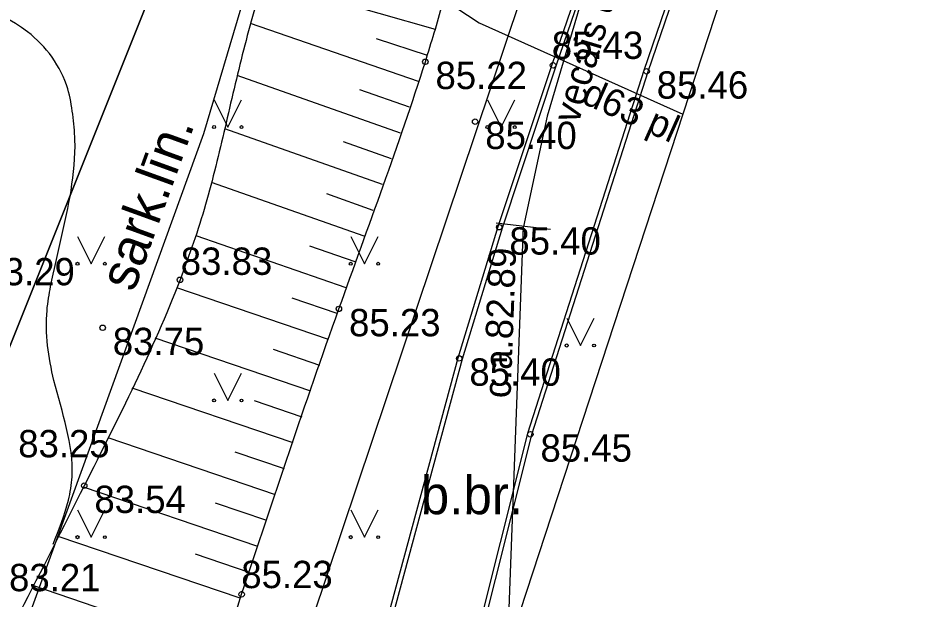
# Model space of a CAD drawing. Extents: x 576692 to 577659, y 273254 to 273799.
# Drawn here: x 576858.66 to 576875.09, y 273573.87 to 273584.5 of the extents above; entities that cross this region are included whole.
import ezdxf

# ---------------------------------------------------------------- set-up
doc = ezdxf.new("R2010")
doc.units = 0
for name, color, linetype in [('BUVE_DUMI_####_####_#', 7, 'Continuous'), ('BUVE_EKAS_####_####_#', 7, 'Continuous'), ('BUVE_EKAS_BIZM_TKST_#', 7, 'Continuous'), ('BUVE_EKAS_VNOS_TKST_#', 7, 'Continuous'), ('CELI_CMAL_####_####_#', 7, 'Continuous'), ('CELI_TAKA_####_####_#', 7, 'Continuous'), ('DREN_VADP_####_TKST_#', 7, 'Continuous'), ('ELEK_STTP_####_TKST_#', 7, 'Continuous'), ('GAZE_ELEM_####_####_#', 7, 'Continuous'), ('GAZE_VADP_VSP2_TKST_#', 7, 'Continuous'), ('GEOD_SITP_####_TKST_#', 7, 'Continuous'), ('HIDT_REZV_####_TKST_#', 7, 'Continuous'), ('Level 46', 7, 'Continuous'), ('LKAN_ELEM_####_####_#', 7, 'Continuous'), ('LKAN_ELEM_PAST_TKST_#', 7, 'Continuous'), ('RELJ_ELEM_####_####_#', 7, 'Continuous'), ('SAKT_ACRL_####_####_#', 7, 'Continuous'), ('SAKT_ELEM_####_####_#', 7, 'Continuous'), ('SILT_VADP_DREN_TKST_#', 7, 'Continuous'), ('SILT_VADP_UDEN_####_#', 7, 'Continuous'), ('TERT_KRND_####_####_#', 7, 'Continuous')]:
    doc.layers.add(name, color=color, linetype=linetype)

msp = doc.modelspace()

# ---------------------------------------------------------------- linework, layer by layer
at = {"layer": 'BUVE_EKAS_####_####_#'}
for points in [[(576872.524, 273601.554), (576871.549, 273595.701), (576870.466, 273589.844), (576869.957, 273588.102), (576868.426, 273583.638), (576867.442, 273580.676), (576866.71, 273578.276), (576865.337, 273573.21), (576864.099, 273568.638), (576860.979, 273560.111), (576855.397, 273548.516), (576851.429, 273541.409), (576846.31, 273533.145), (576841.007, 273525.445), (576837.465, 273520.678), (576833.294, 273515.306), (576829.531, 273511.07)], [(576872.603, 273601.541), (576871.628, 273595.687), (576870.544, 273589.825), (576870.033, 273588.077), (576868.502, 273583.612), (576867.518, 273580.651), (576866.787, 273578.254), (576865.414, 273573.189), (576864.175, 273568.613), (576861.053, 273560.08), (576855.468, 273548.479), (576851.498, 273541.368), (576846.377, 273533.101), (576841.072, 273525.398), (576837.529, 273520.63), (576833.355, 273515.255), (576829.586, 273511.012)], [(576874.399, 273600.589), (576874.091, 273600.456), (576873.946, 273600.177), (576872.621, 273592.28), (576872.31, 273590.551), (576871.737, 273588.382), (576871.426, 273587.391), (576870.11, 273583.537), (576867.982, 273576.895), (576866.982, 273572.91), (576865.628, 273568.191), (576864.056, 273563.546), (576863.156, 273561.168)], [(576874.431, 273600.515), (576874.149, 273600.394), (576874.023, 273600.151), (576872.7, 273592.267), (576872.388, 273590.534), (576871.814, 273588.36), (576871.502, 273587.366), (576870.186, 273583.512), (576868.059, 273576.873), (576867.059, 273572.89), (576865.705, 273568.168), (576864.045, 273563.262)]]:
    msp.add_lwpolyline(points, dxfattribs=at)
at = {"layer": 'BUVE_EKAS_VNOS_TKST_#'}
msp.add_lwpolyline([(576863.749, 273554.185), (576865.629, 273559.935), (576866.744, 273565.541), (576867.64, 273573.538), (576867.908, 273580.684)], dxfattribs=at)
at = {"layer": 'CELI_TAKA_####_####_#'}
msp.add_lwpolyline([(576875.901, 273608.92), (576873.238, 273590.115), (576867.618, 273572.942), (576871.879, 273571.462), (576866.284, 273554.628), (576861.302, 273546.668), (576863.144, 273537.44), (576882.478, 273539.149), (576882.478, 273547.068), (576949.529, 273561.695), (576947.673, 273570.204), (576952.647, 273577.562), (576971.581, 273573.757), (576961.116, 273540.729), (576960.89, 273535.214), (576957.213, 273535.221), (576957.586, 273512.35), (577020.812, 273504.477), (577024.699, 273507.761), (577034.918, 273498.457), (577056.159, 273496.649)], dxfattribs=at)
at = {"layer": 'DREN_VADP_####_TKST_#'}
msp.add_line((576868.404, 273580.624), (576867.412, 273580.744), dxfattribs=at)
at = {"layer": 'GAZE_ELEM_####_####_#'}
for p, q in [((576866.299, 273584.286), (576863.16, 273585.181)), ((576865.991, 273583.335), (576862.918, 273584.393)), ((576866.152, 273583.808), (576865.22, 273584.114)), ((576865.661, 273582.391), (576862.672, 273583.441)), ((576865.827, 273582.863), (576864.916, 273583.181)), ((576865.328, 273581.448), (576862.443, 273582.468)), ((576865.495, 273581.919), (576864.614, 273582.231)), ((576864.995, 273580.505), (576862.203, 273581.489)), ((576865.162, 273580.977), (576864.311, 273581.277)), ((576864.666, 273579.561), (576861.919, 273580.51)), ((576864.83, 273580.033), (576864.002, 273580.323)), ((576864.342, 273578.615), (576861.567, 273579.562)), ((576864.504, 273579.088), (576863.678, 273579.37)), ((576864.019, 273577.668), (576861.17, 273578.641)), ((576864.181, 273578.142), (576863.338, 273578.429)), ((576863.696, 273576.722), (576860.751, 273577.727)), ((576863.858, 273577.195), (576862.989, 273577.491)), ((576863.373, 273575.776), (576860.313, 273576.819)), ((576863.535, 273576.249), (576862.635, 273576.556)), ((576863.051, 273574.829), (576859.861, 273575.915)), ((576863.212, 273575.302), (576862.275, 273575.622)), ((576862.729, 273573.882), (576859.399, 273575.012)), ((576862.89, 273574.356), (576861.912, 273574.688)), ((576862.407, 273572.935), (576858.934, 273574.114))]:
    msp.add_line(p, q, dxfattribs=at)
msp.add_spline([(576837.927, 273521.787), (576838.645, 273522.875), (576839.138, 273523.968), (576839.325, 273524.31), (576840.566, 273526.148), (576844.476, 273531.952), (576846.478, 273535.631), (576849.875, 273542.091), (576852.37, 273547.073), (576852.835, 273547.871), (576853.349, 273548.641), (576853.868, 273549.409), (576854.351, 273550.199), (576857.795, 273557.24), (576858.42, 273558.892), (576858.657, 273559.995), (576858.817, 273561.113), (576858.969, 273562.231), (576859.183, 273563.337), (576859.378, 273564.056), (576860.417, 273567.058), (576862.753, 273573.954), (576864.533, 273579.174), (576866.114, 273583.695), (576866.428, 273584.761), (576866.683, 273585.844), (576866.928, 273586.93), (576867.213, 273588.005), (576867.419, 273588.612), (576867.767, 273589.444), (576868.162, 273590.255), (576868.541, 273591.08), (576868.705, 273591.507), (576868.841, 273591.951), (576868.878, 273592.605), (576868.852, 273593.138), (576868.802, 273593.672), (576868.76, 273594.206), (576868.758, 273594.74), (576868.878, 273595.276), (576870.132, 273598.247), (576870.705, 273599.436), (576871.14, 273600.337), (576871.192, 273600.445), (576871.479, 273601.144)], degree=3, dxfattribs=at)
at = {"layer": 'GAZE_VADP_VSP2_TKST_#'}
msp.add_lwpolyline([(576861.574, 273601.614), (576861.576, 273595.267), (576861.801, 273591.898), (576862.227, 273589.252), (576863.218, 273587.437), (576863.899, 273586.517), (576867.101, 273584.406), (576870.824, 273582.739)], dxfattribs=at)
at = {"layer": 'GEOD_SITP_####_TKST_#'}
msp.add_spline([(576859.305, 273574.873), (576859.584, 273575.676), (576859.65, 273576.105), (576859.32, 273577.867), (576859.193, 273579.148), (576859.259, 273579.587), (576859.632, 273581.339), (576859.703, 273582.266), (576859.663, 273582.734), (576859.572, 273583.199), (576858.838, 273584.243), (576856.794, 273585.004), (576856.643, 273585.07), (576856.526, 273585.299), (576856.546, 273585.687), (576856.695, 273585.81), (576856.794, 273585.855), (576857.265, 273586.232), (576857.71, 273586.624), (576858.057, 273587.436), (576857.62, 273588.209), (576856.981, 273588.973), (576856.896, 273589.064), (576856.581, 273589.532), (576856.31, 273591.025), (576856.245, 273592.111), (576856.241, 273593.207), (576856.175, 273594.288), (576855.922, 273595.327), (576855.834, 273595.552), (576855.703, 273595.889), (576855.744, 273596.61), (576855.866, 273596.981), (576855.946, 273597.353), (576856.006, 273597.996), (576856.065, 273598.64), (576856.077, 273599.924), (576855.986, 273600.54), (576855.591, 273602.502)], degree=3, dxfattribs=at)
at = {"layer": 'Level 46'}
msp.add_lwpolyline([(576819.084, 273508.06), (576836.748, 273524.115), (576867.586, 273601.172), (576868.039, 273663.467), (576868.105, 273672.497), (576868.105, 273672.497)], dxfattribs=at)
at = {"layer": 'LKAN_ELEM_####_####_#'}
msp.add_lwpolyline([(576849.004, 273551.431), (576853.733, 273561.172), (576858.13, 273571.54), (576862.062, 273582.382), (576864.74, 273591.4), (576865.79, 273595.589), (576867.357, 273605.525), (576868.834, 273616.371), (576869.677, 273625.341)], dxfattribs=at)
at = {"layer": 'LKAN_ELEM_PAST_TKST_#'}
for p, q in [((576862.25, 273583), (576862.5, 273582.5)), ((576862.5, 273582.5), (576862.75, 273583)), ((576867.25, 273583), (576867.5, 273582.5)), ((576867.5, 273582.5), (576867.75, 273583)), ((576859.75, 273580.5), (576860, 273580)), ((576860, 273580), (576860.25, 273580.5)), ((576864.75, 273580.5), (576865, 273580)), ((576865, 273580), (576865.25, 273580.5)), ((576868.7, 273579.005), (576868.95, 273578.505)), ((576868.95, 273578.505), (576869.2, 273579.005)), ((576862.25, 273578), (576862.5, 273577.5)), ((576862.5, 273577.5), (576862.75, 273578)), ((576859.75, 273575.5), (576860, 273575)), ((576860, 273575), (576860.25, 273575.5)), ((576864.75, 273575.5), (576865, 273575)), ((576865, 273575), (576865.25, 273575.5))]:
    msp.add_line(p, q, dxfattribs=at)
for centre, radius in [((576862.25, 273582.5), 0.028), ((576862.75, 273582.5), 0.0263), ((576867.25, 273582.5), 0.028), ((576867.75, 273582.5), 0.0263), ((576859.75, 273580), 0.028), ((576860.25, 273580), 0.0263), ((576864.75, 273580), 0.028), ((576865.25, 273580), 0.0263), ((576868.7, 273578.505), 0.028), ((576869.2, 273578.505), 0.0263), ((576862.25, 273577.5), 0.028), ((576862.75, 273577.5), 0.0263), ((576859.75, 273575), 0.028), ((576860.25, 273575), 0.0263), ((576864.75, 273575), 0.028), ((576865.25, 273575), 0.0263)]:
    msp.add_circle(centre, radius, dxfattribs=at)
at = {"layer": 'RELJ_ELEM_####_####_#'}
for centre in [(576866.114, 273583.695), (576868.45, 273583.63), (576870.162, 273583.52), (576867.025, 273582.598), (576867.466, 273580.668), (576861.626, 273579.706), (576864.533, 273579.174), (576860.211, 273578.829), (576866.734, 273578.269), (576868.035, 273576.88), (576859.874, 273575.941), (576862.753, 273573.954)]:
    msp.add_circle(centre, 0.05, dxfattribs=at)
at = {"layer": 'SAKT_ACRL_####_####_#'}
msp.add_lwpolyline([(576874.757, 273614.256), (576872.442, 273596.526), (576868.345, 273582.702), (576867.908, 273580.684)], dxfattribs=at)
at = {"layer": 'SAKT_ELEM_####_####_#'}
msp.add_spline([(576868.325, 273601.659), (576868.279, 273601.285), (576868.019, 273600.533), (576867.639, 273599.832), (576867.238, 273599.142), (576866.911, 273598.42), (576866.342, 273596.673), (576865.892, 273594.891), (576865.805, 273594.295), (576865.752, 273593.694), (576865.699, 273593.093), (576865.611, 273592.498), (576864.613, 273588.736), (576864.28, 273587.867), (576863.909, 273587.014), (576863.538, 273586.162), (576863.201, 273585.299), (576862.788, 273583.909), (576862.449, 273582.492), (576862.092, 273581.081), (576861.626, 273579.706), (576859.874, 273575.941), (576857.461, 273571.333), (576856.858, 273570.309), (576856.211, 273569.31), (576855.577, 273568.303), (576855.016, 273567.255), (576854.497, 273565.968), (576854.072, 273564.644), (576853.668, 273563.312), (576853.21, 273562.001), (576852.348, 273559.815), (576851.475, 273557.633), (576849.613, 273553.315), (576848.546, 273551.137), (576847.423, 273548.988), (576846.299, 273546.839), (576845.231, 273544.663), (576841.367, 273535.944), (576839.109, 273530.254), (576838.394, 273528.504), (576838.008, 273527.64), (576837.587, 273526.79), (576837.19, 273526.291), (576836.672, 273525.894), (576836.125, 273525.518), (576835.646, 273525.083), (576835.223, 273524.56)], degree=3, dxfattribs=at)
at = {"layer": 'SILT_VADP_UDEN_####_#'}
msp.add_lwpolyline([(576868.105, 273672.497), (576868.039, 273663.467), (576867.586, 273601.172), (576836.748, 273524.115), (576819.084, 273508.06)], dxfattribs=at)
at = {"layer": 'TERT_KRND_####_####_#'}
msp.add_lwpolyline([(576872.377, 273604.118), (576872.209, 273602.191), (576871.992, 273600.21), (576869.75, 273590.5), (576863.235, 273571.084), (576862.742, 273571.068), (576863.155, 273570.852), (576859.6, 273561.036)], dxfattribs=at)

# ---------------------------------------------------------------- texts
at = {"layer": 'BUVE_DUMI_####_####_#'}
msp.add_text('c.a.82.89', height=0.5, rotation=87.8513, dxfattribs=at).set_placement((576867.673, 273577.536))
at = {"layer": 'BUVE_EKAS_BIZM_TKST_#'}
msp.add_text('sark.līn.', height=0.7, rotation=70.068, dxfattribs=at).set_placement((576860.78, 273579.465))
at = {"layer": 'CELI_CMAL_####_####_#'}
msp.add_text('b.br.', height=0.7, dxfattribs=at).set_placement((576866.03, 273575.42))
at = {"layer": 'ELEK_STTP_####_TKST_#'}
msp.add_text('d63 pl', height=0.5, rotation=335.8831, dxfattribs=at).set_placement((576868.947, 273582.95))
at = {"layer": 'HIDT_REZV_####_TKST_#'}
for s, p in [(' 85.43', (576868.242, 273583.747)), (' 85.22', (576866.114, 273583.195)), (' 85.46', (576870.162, 273583.02)), (' 85.40', (576867.025, 273582.098)), (' 85.40', (576867.466, 273580.168)), (' 83.83', (576861.454, 273579.797)), (' 83.29', (576857.843, 273579.606)), (' 85.23', (576864.533, 273578.674)), (' 83.75', (576860.211, 273578.329)), (' 85.40', (576866.734, 273577.769)), (' 83.25', (576858.48, 273576.46)), (' 85.45', (576868.035, 273576.38)), (' 83.54', (576859.874, 273575.441)), (' 85.23', (576862.561, 273574.067)), (' 83.21', (576858.313, 273574.011))]:
    msp.add_text(s, height=0.5, dxfattribs=at).set_placement(p)
at = {"layer": 'SILT_VADP_DREN_TKST_#'}
msp.add_text('vecais ūdensvads d250', height=0.5, rotation=73.4918, dxfattribs=at).set_placement((576868.911, 273582.54))

doc.saveas('drawing.dxf')
